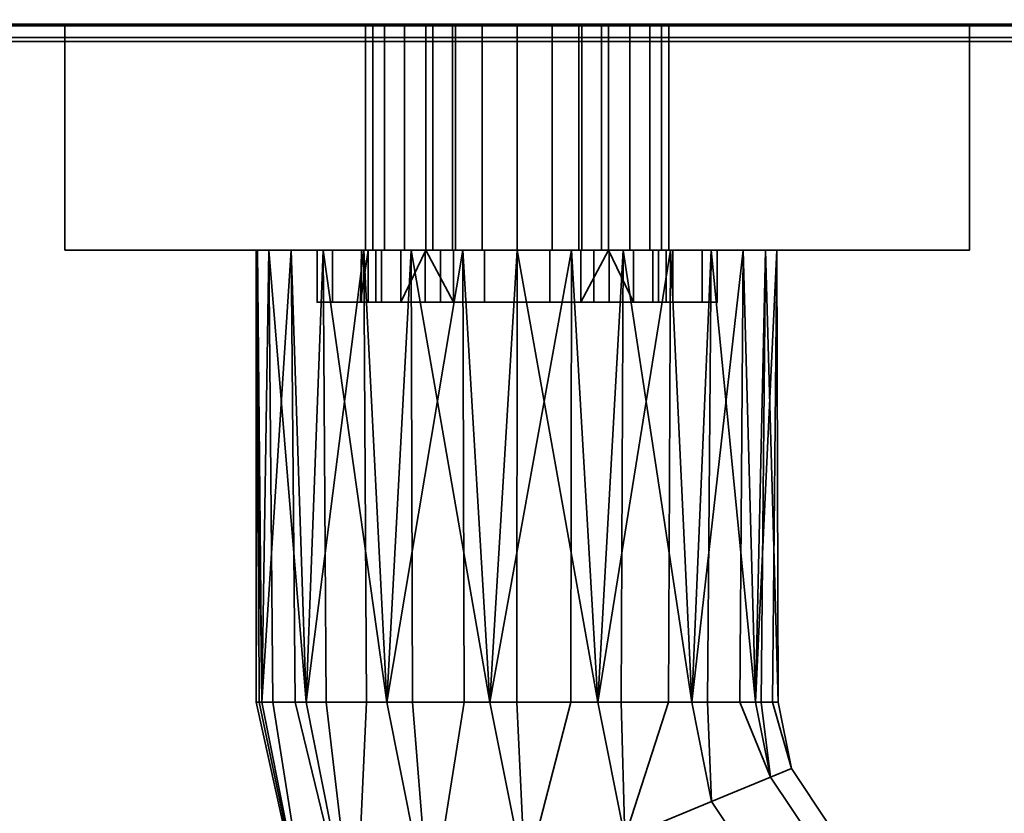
# Model space of a CAD drawing. Header units: millimetres. Extents: x -603 to 3703, y -120 to 193.
# Tile 687 of 938: x 2527 to 2584, y -94 to -49. Entities that reach past the tile are written whole.
import ezdxf

# ---------------------------------------------------------------- set-up
doc = ezdxf.new("R2010")
doc.units = ezdxf.units.MM
doc.layers.add('151', color=7, linetype='Continuous', true_color=0xffffff)

# ---------------------------------------------------------------- blocks, each defined once
blk = doc.blocks.new('UG_SURFACE_162')
at = {"layer": '151', "color": 43, "linetype": 'Continuous', "lineweight": 35}
for points in [[(2491, -49, 2017), (3509, -49, 2017), (3509, 0, 2017), (2491, 0, 2017)], [(2491, -49, 2), (2491, -47), (3509, -47), (3509, -49, 2)], [(2491, -49, 2017), (2530, -49, 1186.5), (2556, -49, 1190)], [(2556, -49, 1190), (2582, -49, 1186.5), (3509, -49, 2017), (2491, -49, 2017)], [(2491, -49, 2), (2556, -49, 948), (2530, -49, 951.5)], [(2530, -49, 951.5), (2530, -49, 1186.5), (2491, -49, 2017), (2491, -49, 2)], [(2582, -49, 951.5), (2556, -49, 948), (2491, -49, 2), (3509, -49, 2)], [(2556, -49, 948), (2556, -62, 948), (2530, -62, 951.5), (2530, -49, 951.5)], [(2530, -49, 951.5), (2530, -62, 951.5), (2530, -62, 1186.5), (2530, -49, 1186.5)], [(2530, -49, 1186.5), (2530, -62, 1186.5), (2556, -62, 1190), (2556, -49, 1190)], [(2547.289, -49, 1011.173), (2547.289, -62, 1011.173), (2548.368, -62, 1007.721), (2548.368, -49, 1007.721)], [(2547.699, -49, 1014.767), (2547.699, -62, 1014.767), (2547.289, -62, 1011.173), (2547.289, -49, 1011.173)], [(2564.711, -49, 1011.173), (2547.699, -49, 1014.767), (2547.289, -49, 1011.173)], [(2547.289, -49, 1011.173), (2548.368, -49, 1007.721), (2550.75, -49, 1005), (2564.711, -49, 1011.173)], [(2549.527, -49, 1017.888), (2549.527, -62, 1017.888), (2547.699, -62, 1014.767), (2547.699, -49, 1014.767)], [(2564.711, -49, 1011.173), (2549.527, -49, 1017.888), (2547.699, -49, 1014.767)], [(2548.368, -49, 1007.721), (2548.368, -62, 1007.721), (2550.75, -62, 1005), (2550.75, -49, 1005)], [(2552.461, -49, 1020.002), (2552.461, -62, 1020.002), (2549.527, -62, 1017.888), (2549.527, -49, 1017.888)], [(2556, -49, 1020.75), (2552.461, -49, 1020.002), (2549.527, -49, 1017.888), (2564.711, -49, 1011.173)], [(2550.75, -49, 992.5), (2550.75, -62, 992.5), (2551.15, -62, 990.491), (2551.15, -49, 990.491)], [(2550.75, -49, 1005), (2550.75, -62, 1005), (2550.75, -62, 1004.69)], [(2550.75, -62, 1004.69), (2550.75, -62, 992.5), (2550.75, -49, 992.5), (2550.75, -49, 1005)], [(2561.25, -49, 992.5), (2550.75, -49, 992.5), (2551.15, -49, 990.491), (2552.288, -49, 988.788)], [(2561.25, -49, 992.5), (2561.25, -49, 1005), (2550.75, -49, 1005), (2550.75, -49, 992.5)], [(2561.25, -49, 1005), (2563.632, -49, 1007.721), (2564.711, -49, 1011.173), (2550.75, -49, 1005)], [(2551.15, -49, 990.491), (2551.15, -62, 990.491), (2552.288, -62, 988.788), (2552.288, -49, 988.788)], [(2552.288, -49, 988.788), (2552.288, -62, 988.788), (2553.991, -62, 987.65), (2553.991, -49, 987.65)], [(2552.288, -49, 988.788), (2553.991, -49, 987.65), (2556, -49, 987.25)], [(2556, -49, 987.25), (2558.009, -49, 987.65), (2559.712, -49, 988.788), (2552.288, -49, 988.788)], [(2559.712, -49, 988.788), (2560.85, -49, 990.491), (2561.25, -49, 992.5), (2552.288, -49, 988.788)], [(2556, -49, 1020.75), (2556, -62, 1020.75), (2552.461, -62, 1020.002), (2552.461, -49, 1020.002)], [(2553.991, -49, 987.65), (2553.991, -62, 987.65), (2556, -62, 987.25), (2556, -49, 987.25)], [(2582, -49, 951.5), (2582, -62, 951.5), (2556, -62, 948), (2556, -49, 948)], [(2556, -49, 1190), (2556, -62, 1190), (2582, -62, 1186.5), (2582, -49, 1186.5)], [(2556, -49, 987.25), (2556, -62, 987.25), (2558.009, -62, 987.65), (2558.009, -49, 987.65)], [(2559.539, -49, 1020.002), (2559.539, -62, 1020.002), (2556, -62, 1020.75), (2556, -49, 1020.75)], [(2556, -49, 1020.75), (2564.711, -49, 1011.173), (2564.301, -49, 1014.767), (2562.473, -49, 1017.888)], [(2562.473, -49, 1017.888), (2559.539, -49, 1020.002), (2556, -49, 1020.75)], [(2558.009, -49, 987.65), (2558.009, -62, 987.65), (2559.712, -62, 988.788), (2559.712, -49, 988.788)], [(2562.473, -49, 1017.888), (2562.473, -62, 1017.888), (2559.539, -62, 1020.002), (2559.539, -49, 1020.002)], [(2559.712, -49, 988.788), (2559.712, -62, 988.788), (2560.85, -62, 990.491), (2560.85, -49, 990.491)], [(2560.85, -49, 990.491), (2560.85, -62, 990.491), (2561.25, -62, 992.5), (2561.25, -49, 992.5)], [(2561.25, -49, 1005), (2561.25, -49, 992.5), (2561.25, -62, 992.5), (2561.25, -62, 1004.69)], [(2561.25, -62, 1004.69), (2561.25, -62, 1005), (2561.25, -49, 1005)], [(2561.25, -49, 1005), (2561.25, -62, 1005), (2563.632, -62, 1007.721), (2563.632, -49, 1007.721)], [(2564.301, -49, 1014.767), (2564.301, -62, 1014.767), (2562.473, -62, 1017.888), (2562.473, -49, 1017.888)], [(2563.632, -49, 1007.721), (2563.632, -62, 1007.721), (2564.711, -62, 1011.173), (2564.711, -49, 1011.173)], [(2564.711, -49, 1011.173), (2564.711, -62, 1011.173), (2564.301, -62, 1014.767), (2564.301, -49, 1014.767)], [(2582, -49, 1186.5), (2582, -49, 951.5), (3509, -49, 2), (3509, -49, 2017)], [(2582, -49, 1186.5), (2582, -62, 1186.5), (2582, -62, 951.5), (2582, -49, 951.5)], [(2530, -62, 951.5), (2541.734, -62, 1099.365), (2541, -62, 1104)], [(2541, -62, 1104), (2541.082, -62, 1105.568), (2530, -62, 1186.5), (2530, -62, 951.5)], [(2530, -62, 951.5), (2544.853, -62, 1093.963), (2541.734, -62, 1099.365)], [(2530, -62, 951.5), (2544.5, -62, 993.5), (2544.5, -62, 1014.5)], [(2530, -62, 951.5), (2549.899, -62, 1090.297), (2544.853, -62, 1093.963)], [(2530, -62, 951.5), (2545.375, -62, 989.099), (2544.5, -62, 993.5)], [(2541.082, -62, 1105.568), (2543.01, -62, 1111.5), (2530, -62, 1186.5)], [(2530, -62, 951.5), (2547.868, -62, 985.368), (2545.375, -62, 989.099)], [(2556, -62, 1190), (2530, -62, 1186.5), (2552.881, -62, 1118.672), (2559.119, -62, 1118.672)], [(2543.01, -62, 1111.5), (2547.183, -62, 1116.135), (2530, -62, 1186.5)], [(2530, -62, 951.5), (2551.599, -62, 982.875), (2547.868, -62, 985.368)], [(2547.183, -62, 1116.135), (2552.881, -62, 1118.672), (2530, -62, 1186.5)], [(2530, -62, 951.5), (2556, -62, 948), (2556, -62, 982), (2551.599, -62, 982.875)], [(2544.5, -62, 1014.5), (2556, -62, 1089), (2549.899, -62, 1090.297), (2530, -62, 951.5)], [(2541, -62, 1104), (2541.734, -62, 1099.365), (2541.328, -88, 1100.881)], [(2541.082, -62, 1105.568), (2541, -62, 1104), (2541, -88, 1104)], [(2541, -88, 1104), (2541.164, -88, 1105.559), (2541.082, -62, 1105.568)], [(2541.328, -88, 1100.881), (2541, -88, 1104), (2541, -62, 1104)], [(2543.01, -62, 1111.5), (2541.082, -62, 1105.568), (2541.328, -88, 1107.119)], [(2541.082, -62, 1105.568), (2541.164, -88, 1105.559), (2541.328, -88, 1107.119)], [(2541.734, -62, 1099.365), (2541.959, -88, 1099.465), (2541.328, -88, 1100.881)], [(2541.328, -88, 1107.119), (2543.234, -88, 1111.4), (2543.01, -62, 1111.5)], [(2541.734, -62, 1099.365), (2544.853, -62, 1093.963), (2543.865, -88, 1095.183)], [(2543.865, -88, 1095.183), (2541.959, -88, 1099.465), (2541.734, -62, 1099.365)], [(2547.183, -62, 1116.135), (2543.01, -62, 1111.5), (2543.865, -88, 1112.817)], [(2543.01, -62, 1111.5), (2543.234, -88, 1111.4), (2543.865, -88, 1112.817)], [(2544.853, -62, 1093.963), (2545.017, -88, 1094.146), (2543.865, -88, 1095.183)], [(2543.865, -88, 1112.817), (2547.348, -88, 1115.953), (2547.183, -62, 1116.135)], [(2556, -62, 1089), (2544.5, -62, 1014.5), (2545.375, -62, 1018.901)], [(2545.375, -62, 989.099), (2545.375, -65, 989.099), (2544.5, -65, 993.5), (2544.5, -62, 993.5)], [(2544.5, -62, 993.5), (2544.5, -65, 993.5), (2544.5, -65, 1014.5), (2544.5, -62, 1014.5)], [(2544.5, -62, 1014.5), (2544.5, -65, 1014.5), (2545.375, -65, 1018.901), (2545.375, -62, 1018.901)], [(2544.853, -62, 1093.963), (2549.899, -62, 1090.297), (2548.5, -88, 1091.01)], [(2548.5, -88, 1091.01), (2545.017, -88, 1094.146), (2544.853, -62, 1093.963)], [(2545.375, -62, 1018.901), (2547.868, -62, 1022.632), (2556, -62, 1089)], [(2547.868, -62, 985.368), (2547.868, -65, 985.368), (2545.375, -65, 989.099), (2545.375, -62, 989.099)], [(2545.375, -62, 1018.901), (2545.375, -65, 1018.901), (2547.868, -65, 1022.632), (2547.868, -62, 1022.632)], [(2547.441, -62, 1009.219), (2547.049, -62, 1012.941), (2547, -65, 1012)], [(2547.049, -62, 1012.941), (2547.049, -65, 1012.941), (2547, -65, 1012)], [(2547, -65, 1012), (2547.441, -65, 1009.219), (2547.441, -62, 1009.219)], [(2548.206, -62, 1016.5), (2548.206, -65, 1016.5), (2547.049, -65, 1012.941), (2547.049, -62, 1012.941)], [(2547.049, -62, 1012.941), (2547.289, -62, 1011.173), (2547.699, -62, 1014.767)], [(2547.699, -62, 1014.767), (2548.206, -62, 1016.5), (2547.049, -62, 1012.941)], [(2547.289, -62, 1011.173), (2547.049, -62, 1012.941), (2547.441, -62, 1009.219)], [(2552.881, -62, 1118.672), (2547.183, -62, 1116.135), (2548.5, -88, 1116.99)], [(2547.183, -62, 1116.135), (2547.348, -88, 1115.953), (2548.5, -88, 1116.99)], [(2547.441, -62, 1009.219), (2548.368, -62, 1007.721), (2547.289, -62, 1011.173)], [(2547.441, -62, 1009.219), (2547.441, -65, 1009.219), (2549.312, -65, 1005.978), (2549.312, -62, 1005.978)], [(2548.368, -62, 1007.721), (2547.441, -62, 1009.219), (2549.312, -62, 1005.978)], [(2548.206, -62, 1016.5), (2547.699, -62, 1014.767), (2549.527, -62, 1017.888)], [(2556, -62, 1089), (2547.868, -62, 1022.632), (2551.599, -62, 1025.125)], [(2551.599, -62, 982.875), (2551.599, -65, 982.875), (2547.868, -65, 985.368), (2547.868, -62, 985.368)], [(2547.868, -62, 1022.632), (2547.868, -65, 1022.632), (2551.599, -65, 1025.125), (2551.599, -62, 1025.125)], [(2550.71, -62, 1019.281), (2550.71, -65, 1019.281), (2548.206, -65, 1016.5), (2548.206, -62, 1016.5)], [(2549.527, -62, 1017.888), (2550.71, -62, 1019.281), (2548.206, -62, 1016.5)], [(2549.312, -62, 1005.978), (2550.75, -62, 1004.69), (2550.75, -62, 1005), (2548.368, -62, 1007.721)], [(2549.899, -62, 1090.297), (2549.975, -88, 1090.53), (2548.5, -88, 1091.01)], [(2548.5, -88, 1116.99), (2552.957, -88, 1118.439), (2552.881, -62, 1118.672)], [(2549.312, -65, 1005.978), (2552.339, -65, 1003.778), (2550.75, -62, 1004.69)], [(2550.75, -62, 1004.69), (2549.312, -62, 1005.978), (2549.312, -65, 1005.978)], [(2550.71, -62, 1019.281), (2549.527, -62, 1017.888), (2552.461, -62, 1020.002)], [(2549.899, -62, 1090.297), (2556, -62, 1089), (2554.432, -88, 1089.082)], [(2554.432, -88, 1089.082), (2549.975, -88, 1090.53), (2549.899, -62, 1090.297)], [(2554.129, -62, 1020.803), (2554.129, -65, 1020.803), (2550.71, -65, 1019.281), (2550.71, -62, 1019.281)], [(2552.461, -62, 1020.002), (2554.129, -62, 1020.803), (2550.71, -62, 1019.281)], [(2552.339, -65, 1003.778), (2552.339, -62, 1003.778), (2550.75, -62, 1004.69)], [(2552.288, -62, 988.788), (2551.15, -62, 990.491), (2550.75, -62, 992.5), (2556, -62, 987.25)], [(2550.75, -62, 992.5), (2550.75, -62, 1004.69), (2552.339, -62, 1003.778)], [(2550.75, -62, 992.5), (2552.339, -62, 1003.778), (2556, -62, 1003), (2556, -62, 987.25)], [(2551.599, -62, 1025.125), (2556, -62, 1026), (2556, -62, 1089)], [(2556, -62, 982), (2556, -65, 982), (2551.599, -65, 982.875), (2551.599, -62, 982.875)], [(2551.599, -62, 1025.125), (2551.599, -65, 1025.125), (2556, -65, 1026), (2556, -62, 1026)], [(2556, -62, 987.25), (2553.991, -62, 987.65), (2552.288, -62, 988.788)], [(2552.339, -62, 1003.778), (2552.339, -65, 1003.778), (2556, -65, 1003), (2556, -62, 1003)], [(2554.129, -62, 1020.803), (2552.461, -62, 1020.002), (2556, -62, 1020.75)], [(2559.119, -62, 1118.672), (2552.881, -62, 1118.672), (2554.432, -88, 1118.918)], [(2552.881, -62, 1118.672), (2552.957, -88, 1118.439), (2554.432, -88, 1118.918)], [(2557.871, -62, 1020.803), (2557.871, -65, 1020.803), (2554.129, -65, 1020.803), (2554.129, -62, 1020.803)], [(2557.871, -62, 1020.803), (2554.129, -62, 1020.803), (2556, -62, 1020.75)], [(2556, -62, 1089), (2555.974, -88, 1089.244), (2554.432, -88, 1089.082)], [(2554.432, -88, 1118.918), (2559.093, -88, 1118.428), (2559.119, -62, 1118.672)], [(2560.635, -88, 1089.734), (2555.974, -88, 1089.244), (2556, -62, 1089)], [(2562.101, -62, 1090.297), (2556, -62, 1089), (2556, -62, 1026), (2560.401, -62, 1025.125)], [(2559.119, -62, 1118.672), (2582, -62, 1186.5), (2556, -62, 1190)], [(2560.401, -62, 982.875), (2556, -62, 982), (2556, -62, 948), (2582, -62, 951.5)], [(2560.401, -62, 982.875), (2560.401, -65, 982.875), (2556, -65, 982), (2556, -62, 982)], [(2556, -62, 1026), (2556, -65, 1026), (2560.401, -65, 1025.125), (2560.401, -62, 1025.125)], [(2556, -62, 1089), (2562.101, -62, 1090.297), (2560.635, -88, 1089.734)], [(2556, -62, 1003), (2556, -65, 1003), (2559.661, -65, 1003.778), (2559.661, -62, 1003.778)], [(2556, -62, 987.25), (2561.25, -62, 992.5), (2560.85, -62, 990.491), (2559.712, -62, 988.788)], [(2556, -62, 987.25), (2556, -62, 1003), (2559.661, -62, 1003.778), (2561.25, -62, 992.5)], [(2559.712, -62, 988.788), (2558.009, -62, 987.65), (2556, -62, 987.25)], [(2556, -62, 1020.75), (2559.539, -62, 1020.002), (2557.871, -62, 1020.803)], [(2561.29, -62, 1019.281), (2561.29, -65, 1019.281), (2557.871, -65, 1020.803), (2557.871, -62, 1020.803)], [(2561.29, -62, 1019.281), (2557.871, -62, 1020.803), (2559.539, -62, 1020.002)], [(2559.119, -62, 1118.672), (2559.093, -88, 1118.428), (2560.635, -88, 1118.266)], [(2582, -62, 1186.5), (2559.119, -62, 1118.672), (2564.817, -62, 1116.135)], [(2564.817, -62, 1116.135), (2559.119, -62, 1118.672), (2560.635, -88, 1118.266)], [(2559.539, -62, 1020.002), (2562.473, -62, 1017.888), (2561.29, -62, 1019.281)], [(2561.25, -62, 1004.69), (2559.661, -65, 1003.778), (2562.688, -65, 1005.978)], [(2561.25, -62, 1004.69), (2559.661, -62, 1003.778), (2559.661, -65, 1003.778)], [(2559.661, -62, 1003.778), (2561.25, -62, 1004.69), (2561.25, -62, 992.5)], [(2564.132, -62, 985.368), (2560.401, -62, 982.875), (2582, -62, 951.5)], [(2560.401, -62, 1025.125), (2564.132, -62, 1022.632), (2562.101, -62, 1090.297)], [(2564.132, -62, 985.368), (2564.132, -65, 985.368), (2560.401, -65, 982.875), (2560.401, -62, 982.875)], [(2560.401, -62, 1025.125), (2560.401, -65, 1025.125), (2564.132, -65, 1022.632), (2564.132, -62, 1022.632)], [(2562.101, -62, 1090.297), (2561.978, -88, 1090.51), (2560.635, -88, 1089.734)], [(2560.635, -88, 1118.266), (2564.694, -88, 1115.923), (2564.817, -62, 1116.135)], [(2562.688, -65, 1005.978), (2562.688, -62, 1005.978), (2561.25, -62, 1004.69)], [(2563.632, -62, 1007.721), (2561.25, -62, 1005), (2561.25, -62, 1004.69), (2562.688, -62, 1005.978)], [(2563.794, -62, 1016.5), (2563.794, -65, 1016.5), (2561.29, -65, 1019.281), (2561.29, -62, 1019.281)], [(2563.794, -62, 1016.5), (2561.29, -62, 1019.281), (2562.473, -62, 1017.888)], [(2566.037, -88, 1092.853), (2561.978, -88, 1090.51), (2562.101, -62, 1090.297)], [(2582, -62, 951.5), (2562.101, -62, 1090.297), (2566.625, -62, 1018.901), (2567.5, -62, 1014.5)], [(2562.101, -62, 1090.297), (2564.132, -62, 1022.632), (2566.625, -62, 1018.901)], [(2567.147, -62, 1093.963), (2562.101, -62, 1090.297), (2582, -62, 951.5)], [(2562.101, -62, 1090.297), (2567.147, -62, 1093.963), (2566.037, -88, 1092.853)], [(2562.473, -62, 1017.888), (2564.301, -62, 1014.767), (2563.794, -62, 1016.5)], [(2562.688, -62, 1005.978), (2562.688, -65, 1005.978), (2564.559, -65, 1009.219), (2564.559, -62, 1009.219)], [(2562.688, -62, 1005.978), (2564.559, -62, 1009.219), (2563.632, -62, 1007.721)], [(2564.711, -62, 1011.173), (2563.632, -62, 1007.721), (2564.559, -62, 1009.219)], [(2564.951, -62, 1012.941), (2564.951, -65, 1012.941), (2563.794, -65, 1016.5), (2563.794, -62, 1016.5)], [(2564.951, -62, 1012.941), (2563.794, -62, 1016.5), (2564.301, -62, 1014.767)], [(2566.625, -62, 989.099), (2564.132, -62, 985.368), (2582, -62, 951.5)], [(2566.625, -62, 989.099), (2566.625, -65, 989.099), (2564.132, -65, 985.368), (2564.132, -62, 985.368)], [(2564.132, -62, 1022.632), (2564.132, -65, 1022.632), (2566.625, -65, 1018.901), (2566.625, -62, 1018.901)], [(2564.301, -62, 1014.767), (2564.711, -62, 1011.173), (2564.951, -62, 1012.941)], [(2564.559, -62, 1009.219), (2564.559, -65, 1009.219), (2564.951, -65, 1012.941), (2564.951, -62, 1012.941)], [(2564.559, -62, 1009.219), (2564.951, -62, 1012.941), (2564.711, -62, 1011.173)], [(2564.817, -62, 1116.135), (2564.694, -88, 1115.923), (2566.037, -88, 1115.147)], [(2582, -62, 1186.5), (2564.817, -62, 1116.135), (2568.99, -62, 1111.5)], [(2568.99, -62, 1111.5), (2564.817, -62, 1116.135), (2566.037, -88, 1115.147)], [(2567.147, -62, 1093.963), (2566.948, -88, 1094.107), (2566.037, -88, 1092.853)], [(2566.037, -88, 1115.147), (2568.792, -88, 1111.356), (2568.99, -62, 1111.5)], [(2567.5, -62, 993.5), (2566.625, -62, 989.099), (2582, -62, 951.5)], [(2567.5, -62, 993.5), (2567.5, -65, 993.5), (2566.625, -65, 989.099), (2566.625, -62, 989.099)], [(2566.625, -62, 1018.901), (2566.625, -65, 1018.901), (2567.5, -65, 1014.5), (2567.5, -62, 1014.5)], [(2569.703, -88, 1097.899), (2566.948, -88, 1094.107), (2567.147, -62, 1093.963)], [(2582, -62, 951.5), (2570.266, -62, 1099.365), (2567.147, -62, 1093.963)], [(2567.147, -62, 1093.963), (2570.266, -62, 1099.365), (2569.703, -88, 1097.899)], [(2567.5, -62, 1014.5), (2567.5, -62, 993.5), (2582, -62, 951.5)], [(2567.5, -62, 1014.5), (2567.5, -65, 1014.5), (2567.5, -65, 993.5), (2567.5, -62, 993.5)], [(2568.99, -62, 1111.5), (2568.792, -88, 1111.356), (2569.703, -88, 1110.101)], [(2568.99, -62, 1111.5), (2570.918, -62, 1105.568), (2582, -62, 1186.5)], [(2570.918, -62, 1105.568), (2568.99, -62, 1111.5), (2569.703, -88, 1110.101)], [(2570.266, -62, 1099.365), (2570.026, -88, 1099.416), (2569.703, -88, 1097.899)], [(2569.703, -88, 1110.101), (2570.678, -88, 1105.517), (2570.918, -62, 1105.568)], [(2571, -88, 1104), (2570.026, -88, 1099.416), (2570.266, -62, 1099.365)], [(2570.918, -62, 1105.568), (2570.266, -62, 1099.365), (2582, -62, 951.5), (2582, -62, 1186.5)], [(2570.266, -62, 1099.365), (2570.918, -62, 1105.568), (2571, -88, 1104)], [(2570.918, -62, 1105.568), (2570.678, -88, 1105.517), (2571, -88, 1104)], [(2544.5, -65, 1014.5), (2544.5, -65, 993.5), (2547.441, -65, 1009.219), (2547, -65, 1012)], [(2547, -65, 1012), (2547.049, -65, 1012.941), (2544.5, -65, 1014.5)], [(2544.5, -65, 993.5), (2549.312, -65, 1005.978), (2547.441, -65, 1009.219)], [(2547.049, -65, 1012.941), (2548.206, -65, 1016.5), (2545.375, -65, 1018.901), (2544.5, -65, 1014.5)], [(2552.339, -65, 1003.778), (2549.312, -65, 1005.978), (2544.5, -65, 993.5), (2545.375, -65, 989.099)], [(2556, -65, 1003), (2552.339, -65, 1003.778), (2545.375, -65, 989.099), (2547.868, -65, 985.368)], [(2548.206, -65, 1016.5), (2550.71, -65, 1019.281), (2547.868, -65, 1022.632), (2545.375, -65, 1018.901)], [(2551.599, -65, 1025.125), (2547.868, -65, 1022.632), (2550.71, -65, 1019.281), (2554.129, -65, 1020.803)], [(2547.868, -65, 985.368), (2551.599, -65, 982.875), (2556, -65, 982), (2556, -65, 1003)], [(2556, -65, 1026), (2551.599, -65, 1025.125), (2554.129, -65, 1020.803)], [(2554.129, -65, 1020.803), (2557.871, -65, 1020.803), (2560.401, -65, 1025.125), (2556, -65, 1026)], [(2556, -65, 1003), (2556, -65, 982), (2560.401, -65, 982.875), (2564.132, -65, 985.368)], [(2564.132, -65, 985.368), (2566.625, -65, 989.099), (2559.661, -65, 1003.778), (2556, -65, 1003)], [(2557.871, -65, 1020.803), (2561.29, -65, 1019.281), (2564.132, -65, 1022.632), (2560.401, -65, 1025.125)], [(2566.625, -65, 989.099), (2567.5, -65, 993.5), (2562.688, -65, 1005.978), (2559.661, -65, 1003.778)], [(2566.625, -65, 1018.901), (2564.132, -65, 1022.632), (2561.29, -65, 1019.281), (2563.794, -65, 1016.5)], [(2564.559, -65, 1009.219), (2562.688, -65, 1005.978), (2567.5, -65, 993.5)], [(2563.794, -65, 1016.5), (2564.951, -65, 1012.941), (2567.5, -65, 1014.5), (2566.625, -65, 1018.901)], [(2567.5, -65, 993.5), (2567.5, -65, 1014.5), (2564.951, -65, 1012.941), (2564.559, -65, 1009.219)], [(2544.348, -103.182, 1100.881), (2544.348, -103.182, 1107.119), (2541, -88, 1104)], [(2544.348, -103.182, 1107.119), (2541.164, -88, 1105.559), (2541, -88, 1104)], [(2541, -88, 1104), (2541.328, -88, 1100.881), (2544.348, -103.182, 1100.881)], [(2544.348, -103.182, 1107.119), (2541.328, -88, 1107.119), (2541.164, -88, 1105.559)], [(2544.348, -103.182, 1100.881), (2541.328, -88, 1100.881), (2541.959, -88, 1099.465)], [(2543.234, -88, 1111.4), (2541.328, -88, 1107.119), (2544.348, -103.182, 1107.119), (2546.691, -102.211, 1112.817)], [(2541.959, -88, 1099.465), (2543.865, -88, 1095.183), (2546.691, -102.211, 1095.183), (2544.348, -103.182, 1100.881)], [(2546.691, -102.211, 1112.817), (2543.865, -88, 1112.817), (2543.234, -88, 1111.4)], [(2546.691, -102.211, 1095.183), (2543.865, -88, 1095.183), (2545.017, -88, 1094.146)], [(2547.348, -88, 1115.953), (2543.865, -88, 1112.817), (2546.691, -102.211, 1112.817)], [(2545.017, -88, 1094.146), (2548.5, -88, 1091.01), (2550.974, -100.437, 1091.01), (2546.691, -102.211, 1095.183)], [(2546.691, -102.211, 1112.817), (2550.974, -100.437, 1116.99), (2548.5, -88, 1116.99), (2547.348, -88, 1115.953)], [(2550.974, -100.437, 1091.01), (2548.5, -88, 1091.01), (2549.975, -88, 1090.53)], [(2552.957, -88, 1118.439), (2548.5, -88, 1116.99), (2550.974, -100.437, 1116.99)], [(2549.975, -88, 1090.53), (2554.432, -88, 1089.082), (2556.454, -98.167, 1089.082), (2550.974, -100.437, 1091.01)], [(2550.974, -100.437, 1116.99), (2556.454, -98.167, 1118.918), (2554.432, -88, 1118.918), (2552.957, -88, 1118.439)], [(2556.454, -98.167, 1089.082), (2554.432, -88, 1089.082), (2555.974, -88, 1089.244)], [(2559.093, -88, 1118.428), (2554.432, -88, 1118.918), (2556.454, -98.167, 1118.918)], [(2555.974, -88, 1089.244), (2560.635, -88, 1089.734), (2562.186, -95.793, 1089.734), (2556.454, -98.167, 1089.082)], [(2556.454, -98.167, 1118.918), (2562.186, -95.793, 1118.266), (2560.635, -88, 1118.266), (2559.093, -88, 1118.428)], [(2562.186, -95.793, 1089.734), (2560.635, -88, 1089.734), (2561.978, -88, 1090.51)], [(2564.694, -88, 1115.923), (2560.635, -88, 1118.266), (2562.186, -95.793, 1118.266)], [(2561.978, -88, 1090.51), (2566.037, -88, 1092.853), (2567.176, -93.726, 1092.853), (2562.186, -95.793, 1089.734)], [(2562.186, -95.793, 1118.266), (2567.176, -93.726, 1115.147), (2566.037, -88, 1115.147), (2564.694, -88, 1115.923)], [(2567.176, -93.726, 1092.853), (2566.037, -88, 1092.853), (2566.948, -88, 1094.107)], [(2568.792, -88, 1111.356), (2566.037, -88, 1115.147), (2567.176, -93.726, 1115.147), (2570.563, -92.323, 1110.101)], [(2566.948, -88, 1094.107), (2569.703, -88, 1097.899), (2570.563, -92.323, 1097.899), (2567.176, -93.726, 1092.853)], [(2570.563, -92.323, 1110.101), (2569.703, -88, 1110.101), (2568.792, -88, 1111.356)], [(2570.563, -92.323, 1097.899), (2569.703, -88, 1097.899), (2570.026, -88, 1099.416)], [(2570.678, -88, 1105.517), (2569.703, -88, 1110.101), (2570.563, -92.323, 1110.101), (2571.761, -91.827, 1104)], [(2570.026, -88, 1099.416), (2571, -88, 1104), (2571.761, -91.827, 1104), (2570.563, -92.323, 1097.899)], [(2571.761, -91.827, 1104), (2571, -88, 1104), (2570.678, -88, 1105.517)], [(2571.761, -91.827, 1104), (2573.929, -95.071, 1104), (2573.012, -95.988, 1097.899), (2570.563, -92.323, 1097.899)], [(2570.563, -92.323, 1110.101), (2573.012, -95.988, 1110.101), (2573.929, -95.071, 1104), (2571.761, -91.827, 1104)], [(2570.563, -92.323, 1097.899), (2573.012, -95.988, 1097.899), (2570.42, -98.58, 1092.853), (2567.176, -93.726, 1092.853)], [(2567.176, -93.726, 1115.147), (2570.42, -98.58, 1115.147), (2573.012, -95.988, 1110.101), (2570.563, -92.323, 1110.101)], [(2567.176, -93.726, 1092.853), (2570.42, -98.58, 1092.853), (2566.6, -102.4, 1089.734), (2562.186, -95.793, 1089.734)], [(2562.186, -95.793, 1118.266), (2566.6, -102.4, 1118.266), (2570.42, -98.58, 1115.147), (2567.176, -93.726, 1115.147)]]:
    blk.add_3dface(points, dxfattribs=at)
blk = doc.blocks.new('UG_SURFACE_166')
at = {"layer": '151', "color": 252, "linetype": 'Continuous', "lineweight": 35}
for points in [[(3567.266, -48.099, 2075.766), (2432.734, -48.099, 2075.766), (2433.402, -49.098, 2075.098), (3566.598, -49.098, 2075.098)], [(3513.402, -49.098, 2021.902), (2486.598, -49.098, 2021.902), (2487.266, -48.099, 2021.235), (3512.734, -48.099, 2021.235)], [(3566.598, -49.098, 2075.098), (2433.402, -49.098, 2075.098), (2434.401, -49.766, 2074.099), (3565.599, -49.766, 2074.099)], [(3514.401, -49.766, 2022.901), (2485.599, -49.766, 2022.901), (2486.598, -49.098, 2021.902), (3513.402, -49.098, 2021.902)], [(3565.599, -49.766, 2074.099), (2434.401, -49.766, 2074.099), (2435.58, -50, 2072.92), (3564.42, -50, 2072.92)], [(3515.58, -50, 2024.08), (2484.42, -50, 2024.08), (2485.599, -49.766, 2022.901), (3514.401, -49.766, 2022.901)], [(2435.58, -50, 2072.92), (2484.42, -50, 2024.08), (3515.58, -50, 2024.08), (3564.42, -50, 2072.92)]]:
    blk.add_3dface(points, dxfattribs=at)

msp = doc.modelspace()

# ---------------------------------------------------------------- linework, layer by layer
at = {"layer": '151', "color": 252, "linetype": 'Continuous', "lineweight": -3, "true_color": 0x939598}
for p, q in [((3509, -49, 2017), (2491, -49, 2017)), ((3509, -49, 2), (2491, -49, 2)), ((2530, -49, 1186.5), (2530, -62, 1186.5)), ((2530, -49, 951.5), (2530, -62, 951.5)), ((2530, -49, 951.5), (2530, -49, 1186.5)), ((2550.75, -62, 1005), (2550.75, -49, 1005)), ((2550.75, -62, 992.5), (2550.75, -49, 992.5)), ((2550.75, -49, 1005), (2550.75, -49, 992.5)), ((2561.25, -62, 992.5), (2561.25, -49, 992.5)), ((2561.25, -62, 1005), (2561.25, -49, 1005)), ((2561.25, -49, 992.5), (2561.25, -49, 1005)), ((2582, -49, 951.5), (2582, -62, 951.5)), ((2582, -49, 1186.5), (2582, -62, 1186.5)), ((2582, -49, 1186.5), (2582, -49, 951.5)), ((3564.42, -50, 2072.92), (2435.58, -50, 2072.92)), ((3515.58, -50, 2024.08), (2484.42, -50, 2024.08)), ((2530, -62, 1186.5), (2530, -62, 951.5)), ((2544.5, -65, 1014.5), (2544.5, -62, 1014.5)), ((2544.5, -65, 993.5), (2544.5, -62, 993.5)), ((2544.5, -62, 993.5), (2544.5, -62, 1014.5)), ((2550.75, -62, 1005), (2550.75, -62, 1004.69)), ((2550.75, -62, 1004.69), (2550.75, -62, 992.5)), ((2561.25, -62, 1004.69), (2561.25, -62, 1005)), ((2561.25, -62, 992.5), (2561.25, -62, 1004.69)), ((2567.5, -65, 1014.5), (2567.5, -62, 1014.5)), ((2567.5, -65, 993.5), (2567.5, -62, 993.5)), ((2567.5, -62, 1014.5), (2567.5, -62, 993.5)), ((2582, -62, 951.5), (2582, -62, 1186.5)), ((2544.5, -65, 993.5), (2544.5, -65, 1014.5)), ((2567.5, -65, 1014.5), (2567.5, -65, 993.5))]:
    msp.add_line(p, q, dxfattribs=at)
at = {"layer": '151', "color": 252, "linetype": 'Continuous', "lineweight": -3, "true_color": 0x939598, "extrusion": (0, 1, 0)}
msp.add_circle((-2556, 1104, -62), 15, dxfattribs=at)
at = {"layer": '151', "color": 252, "linetype": 'Continuous', "lineweight": -3, "true_color": 0x939598, "extrusion": (0, -1, 0)}
for centre, radius in [((2556, 1012, 65), 9), ((2556, 1104, 88), 15)]:
    msp.add_circle(centre, radius, dxfattribs=at)
at = {"layer": '151', "color": 252, "linetype": 'Continuous', "lineweight": -3, "true_color": 0x939598, "extrusion": (0, 1, 0)}
for centre, radius, start, end in [((-2556, 1046.321, -49), 98.321, 254.66639, 285.33361), ((-2556, 1091.679, -49), 98.321, 74.66639, 105.33361), ((-2556, 993.5, -62), 11.5, 180, 0), ((-2556, 1014.5, -62), 11.5, 360, 180), ((-2556, 1014.5, -65), 11.5, 360, 180), ((-2556, 993.5, -65), 11.5, 180, 0)]:
    msp.add_arc(centre, radius, start, end, dxfattribs=at)
at = {"layer": '151', "color": 252, "linetype": 'Continuous', "lineweight": -3, "true_color": 0x939598, "extrusion": (0, -1, 0)}
for centre, radius, start, end in [((2556, 1012, 49), 8.75, 306.8699, 233.1301), ((2556, 992.5, 49), 5.25, 180, 0), ((2556, 1091.679, 62), 98.321, 74.66639, 105.33361), ((2556, 1046.321, 62), 98.321, 254.66639, 285.33361), ((2556, 1012, 62), 9, 305.6853, 234.3147), ((2556, 1012, 62), 8.75, 306.8699, 233.1301), ((2556, 1012, 62), 9, 234.3147, 305.6853), ((2556, 992.5, 62), 5.25, 180, 0)]:
    msp.add_arc(centre, radius, start, end, dxfattribs=at)

# ---------------------------------------------------------------- block references
at = {"layer": '151', "color": 252, "linetype": 'Continuous', "lineweight": -3, "true_color": 0x939598}
for name in ['UG_SURFACE_166', 'UG_SURFACE_162']:
    msp.add_blockref(name, (0, 0), dxfattribs=at)

doc.saveas('drawing.dxf')
